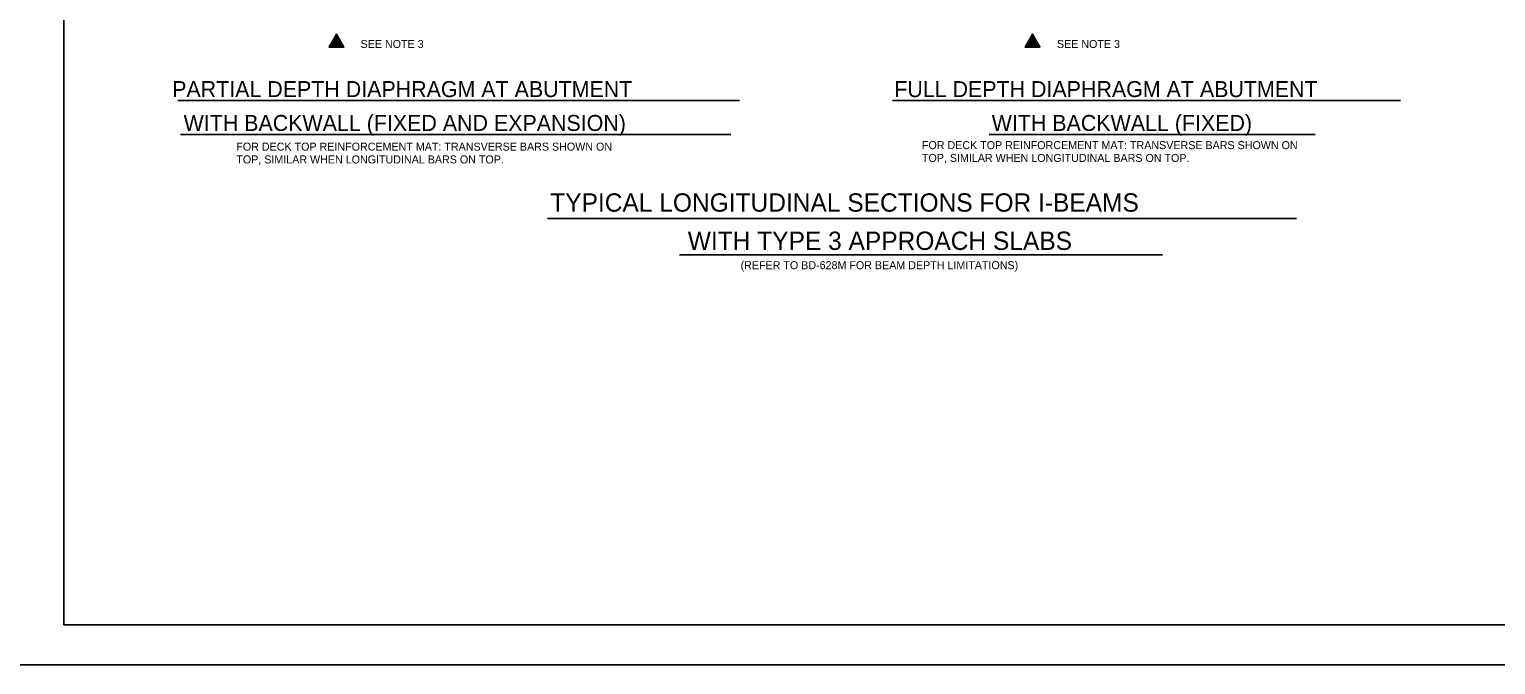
# Model space of a CAD drawing. Extents: x 638653 to 642302, y 298557 to 300414.
# Drawn here: x 640691 to 641241, y 299151 to 299389 of the extents above; entities that cross this region are included whole.
import ezdxf

# ---------------------------------------------------------------- set-up
doc = ezdxf.new("R2010")
doc.units = 0
doc.layers.add('1', color=7, linetype='Continuous')
doc.layers.add('PLT-BNDY', color=7, linetype='Continuous')

msp = doc.modelspace()

# ---------------------------------------------------------------- linework, layer by layer
at = {"layer": '1'}
for p, q in [((640704.16, 299165.52), (640704.16, 299729.52)), ((640806.43, 299383.81), (640806.43, 299383.81)), ((641067.41, 299383.81), (641067.41, 299383.81)), ((640957.6, 299362.09), (640747.01, 299362.09)), ((641205.41, 299362.09), (641014.95, 299362.09)), ((640954.27, 299349.34), (640747.96, 299349.34)), ((641173.39, 299349.34), (641051.11, 299349.34)), ((641166.35, 299317.88), (640885.6, 299317.88)), ((641116.16, 299304.2), (640935.02, 299304.2)), ((641490.16, 299165.52), (640704.16, 299165.52))]:
    msp.add_line(p, q, dxfattribs=at)
for points in [[(640803.64, 299382.2), (640809.22, 299382.2), (640806.43, 299387.03), (640803.64, 299382.2)], [(640803.64, 299382.2), (640806.43, 299387.03), (640809.22, 299382.2), (640803.64, 299382.2), (640806.42, 299386.89), (640809.13, 299382.27), (640803.75, 299382.26), (640806.44, 299386.75), (640809.02, 299382.34), (640803.88, 299382.32), (640806.44, 299386.6), (640808.89, 299382.42), (640804, 299382.39), (640806.44, 299386.46), (640808.78, 299382.49), (640804.14, 299382.47), (640806.44, 299386.29), (640808.64, 299382.56), (640804.29, 299382.56), (640806.44, 299386.11), (640808.51, 299382.64), (640804.42, 299382.63), (640806.43, 299385.95), (640808.37, 299382.72), (640804.55, 299382.71), (640806.43, 299385.79), (640808.22, 299382.81), (640804.68, 299382.79), (640806.45, 299385.63), (640808.05, 299382.89), (640804.83, 299382.87), (640806.45, 299385.47), (640807.88, 299382.99), (640804.98, 299382.94), (640806.45, 299385.29), (640807.74, 299383.09), (640805.12, 299383.02), (640806.44, 299385.12), (640807.59, 299383.18), (640805.29, 299383.11), (640806.45, 299384.96), (640807.45, 299383.26), (640805.45, 299383.19), (640806.44, 299384.78), (640807.29, 299383.34), (640805.63, 299383.27), (640806.44, 299384.61), (640807.12, 299383.44), (640805.76, 299383.36), (640806.44, 299384.45), (640806.96, 299383.53), (640805.92, 299383.43), (640806.44, 299384.29), (640806.83, 299383.58), (640806.05, 299383.51), (640806.44, 299384.14), (640806.71, 299383.66), (640806.18, 299383.58), (640806.44, 299383.98), (640806.6, 299383.71), (640806.32, 299383.68), (640806.44, 299383.81), (640809.21, 299382.22), (640806.44, 299383.81), (640806.44, 299387), (640806.44, 299383.79), (640803.65, 299382.21)], [(641064.62, 299382.2), (641070.2, 299382.2), (641067.41, 299387.03), (641064.62, 299382.2)], [(641064.62, 299382.2), (641067.41, 299387.03), (641070.2, 299382.2), (641064.62, 299382.2), (641067.4, 299386.89), (641070.11, 299382.27), (641064.73, 299382.26), (641067.42, 299386.75), (641070, 299382.34), (641064.86, 299382.32), (641067.42, 299386.6), (641069.87, 299382.42), (641064.98, 299382.39), (641067.42, 299386.46), (641069.75, 299382.49), (641065.12, 299382.47), (641067.42, 299386.29), (641069.62, 299382.56), (641065.27, 299382.56), (641067.42, 299386.11), (641069.49, 299382.64), (641065.4, 299382.63), (641067.41, 299385.95), (641069.35, 299382.72), (641065.53, 299382.71), (641067.41, 299385.79), (641069.2, 299382.81), (641065.66, 299382.79), (641067.43, 299385.63), (641069.03, 299382.89), (641065.81, 299382.87), (641067.43, 299385.47), (641068.86, 299382.99), (641065.96, 299382.94), (641067.43, 299385.29), (641068.72, 299383.09), (641066.1, 299383.02), (641067.42, 299385.12), (641068.57, 299383.18), (641066.27, 299383.11), (641067.43, 299384.96), (641068.43, 299383.26), (641066.43, 299383.19), (641067.42, 299384.78), (641068.27, 299383.34), (641066.61, 299383.27), (641067.42, 299384.61), (641068.1, 299383.44), (641066.74, 299383.36), (641067.42, 299384.45), (641067.94, 299383.53), (641066.9, 299383.43), (641067.42, 299384.29), (641067.81, 299383.58), (641067.03, 299383.51), (641067.42, 299384.14), (641067.69, 299383.66), (641067.16, 299383.58), (641067.42, 299383.98), (641067.58, 299383.71), (641067.3, 299383.68), (641067.42, 299383.81), (641070.19, 299382.22), (641067.42, 299383.81), (641067.42, 299387), (641067.42, 299383.79), (641064.63, 299382.21)]]:
    msp.add_lwpolyline(points, dxfattribs=at)
at = {"layer": 'PLT-BNDY'}
msp.add_lwpolyline([(640664.16, 299744.52), (641505.16, 299744.52), (641505.16, 299150.52), (640664.16, 299150.52)], close=True, dxfattribs=at)

# ---------------------------------------------------------------- texts
at = {"layer": '1'}
for s, height, p in [('SEE NOTE 3', 3, (640815.48, 299381.85)), ('SEE NOTE 3', 3, (641076.57, 299381.85)), (' PARTIAL DEPTH DIAPHRAGM AT ABUTMENT', 6, (640742.6, 299363.42)), ('FULL DEPTH DIAPHRAGM AT ABUTMENT', 6, (641015.58, 299363.42)), ('WITH BACKWALL (FIXED AND EXPANSION)', 6, (640749.12, 299350.72)), ('WITH BACKWALL (FIXED)', 6, (641052.1, 299350.72)), ('FOR DECK TOP REINFORCEMENT MAT: TRANSVERSE BARS SHOWN ON', 3, (640768.89, 299343.34)), ('FOR DECK TOP REINFORCEMENT MAT: TRANSVERSE BARS SHOWN ON', 3, (641025.94, 299343.9)), ('TOP, SIMILAR WHEN LONGITUDINAL BARS ON TOP.', 3, (640768.89, 299338.54)), ('TOP, SIMILAR WHEN LONGITUDINAL BARS ON TOP.', 3, (641025.94, 299339.1)), ('TYPICAL LONGITUDINAL SECTIONS FOR I-BEAMS', 6.8753, (640886.59, 299320.44)), ('WITH TYPE 3 APPROACH SLABS', 6.8753, (640938.15, 299306.09)), ('(REFER TO BD-628M FOR BEAM DEPTH LIMITATIONS)', 3, (640957.95, 299298.87))]:
    msp.add_text(s, height=height, dxfattribs=at).set_placement(p)

doc.saveas('drawing.dxf')
